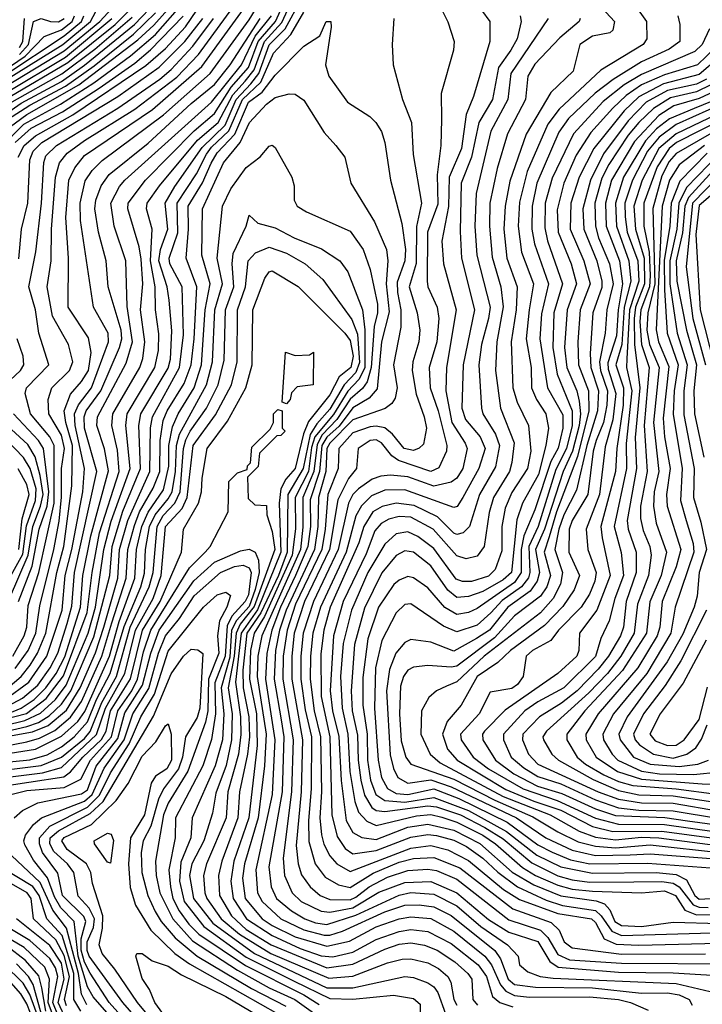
# Model space of a CAD drawing. Extents: x 501367 to 657802, y 482273 to 547541.
# Tile 665 of 714: x 635550 to 637915, y 490128 to 493541. Entities that reach past the tile are written whole.
import ezdxf

# ---------------------------------------------------------------- set-up
doc = ezdxf.new("R2010")
doc.units = 0

msp = doc.modelspace()

# ---------------------------------------------------------------- linework, layer by layer
at = {"layer": '0CON20XD'}
for points in [[(635508.9, 491225), (635555.4, 491264.6), (635586.4, 491303.6), (635612.5, 491345), (635641.2, 491415), (635678.5, 491625), (635703.2, 491715), (635731, 491925), (635733, 492065), (635709.8, 492145), (635704.6, 492185), (635726.5, 492243.5), (635765, 492286.9), (635788.6, 492325), (635797.5, 492387.5), (635788.4, 492438.4), (635718.7, 492545), (635719.4, 492715), (635710.1, 492855), (635721.1, 492985), (635741.8, 493028.2), (635775, 493070.3), (636010.6, 493229.4), (636181, 493379), (636386.5, 493663.5)], [(635544.9, 493065), (635565.9, 493105), (635605, 493138.7), (635735, 493211.8), (635987.9, 493382.1), (636055, 493441), (636125, 493516.5), (636225, 493665.3)], [(635425, 491097.7), (635573.8, 491136.2), (635642.1, 491187.9), (635702.7, 491267.3), (635784.1, 491485.9), (635801.6, 491625), (635827.4, 491762.6), (635895.3, 491975), (635889.1, 492049.1), (635869.6, 492135), (635872.6, 492175), (635967, 492335), (635977.3, 492367.3), (635984.4, 492425), (635969.4, 492535), (635977.4, 492625), (635970.7, 492710.7), (635963.8, 492753.8), (635924.8, 492885), (635926.4, 492905), (635985.8, 492985), (636154.4, 493155.6), (636225, 493216.4), (636283.2, 493306.8), (636343.1, 493375), (636377.1, 493465), (636436.4, 493535), (636482.2, 493635)], [(635435, 491079.8), (635568.5, 491111.5), (635622.8, 491137.2), (635674.9, 491185.1), (635711.5, 491235), (635787.4, 491415), (635812.6, 491505), (635841.3, 491705), (635867.2, 491802.8), (635933.3, 491985), (635917.7, 492135), (635922.4, 492175), (636018.1, 492335), (636031.5, 492395), (636032.5, 492452.5), (636020.7, 492535), (636019.4, 492615), (636003.7, 492705), (636008.9, 492815), (635990.2, 492885), (635991.8, 492905), (636034.8, 492965), (636166.9, 493123.1), (636238.2, 493185), (636288.9, 493281.1), (636331.8, 493328.2), (636362.3, 493367.7), (636398.8, 493465), (636458.6, 493531.4), (636501.3, 493625)], [(635500, 491185), (635581.8, 491245), (635644, 491335), (635697.1, 491495), (635707.5, 491615), (635730.7, 491705), (635768.6, 491905), (635775.1, 491985), (635742.2, 492135), (635740.5, 492175), (635754, 492206), (635799.7, 492265), (635838.2, 492371.8), (635857.5, 492425), (635857.1, 492455), (635806.5, 492545), (635761.3, 492845), (635759.6, 492905), (635777, 492983), (635801.2, 493018.8), (635836.6, 493053.4), (636048.7, 493211.3), (636210.8, 493355), (636345, 493541), (636414.2, 493655)], [(635505, 493311.3), (635705, 493432.8), (635827.5, 493535), (635910.4, 493625)], [(636989.2, 493625), (637033.3, 493533.3), (637056.2, 493465), (637053.6, 493435), (637010.9, 493285), (637011.6, 493195), (637009.7, 493105), (636996.8, 493003.2), (636998.6, 492901.4), (636962.9, 492805), (636962.3, 492635), (636964.9, 492614.9), (636997.2, 492545), (637002.5, 492505), (636995.6, 492425), (636969.1, 492335), (636972.7, 492265), (637000.4, 492185), (637030.6, 492065), (637029.1, 492045), (637002.6, 491987.4), (636975, 491974.6), (636863, 492013), (636839.7, 492029.7), (636803.9, 492075), (636785, 492084.9), (636765, 492082.7), (636723.2, 492055), (636717.8, 491985), (636689.7, 491950.3), (636653, 491877), (636624.2, 491705), (636537.7, 491525), (636501.9, 491415), (636493, 491335), (636493.2, 491255), (636529.8, 491045), (636525.3, 490865), (636508.3, 490678.3), (636514.9, 490615), (636527.1, 490577.1), (636556.5, 490535), (636591.4, 490505), (636625, 490491.9), (636695, 490491), (636715, 490499.3), (636761.5, 490535), (636825, 490568.5), (636895, 490591.6), (636965, 490596.6), (636995, 490591.6), (637065, 490561.8), (637245, 490420.9), (637354.9, 490384.9), (637379.9, 490359.9), (637415, 490301.5), (637455, 490282.7), (637635, 490271.1), (638025, 490268.5)], [(635425, 491056.9), (635575, 491090.8), (635615.1, 491105.1), (635652.1, 491127.9), (635695, 491168.7), (635727.3, 491215), (635807.7, 491402.3), (635862.5, 491615), (635870.6, 491715), (635907.9, 491837.9), (635968.6, 491985), (635962.9, 492135), (635970, 492175), (636065, 492333.7), (636072.9, 492365), (636077.6, 492462.4), (636068.6, 492568.6), (636061.2, 492615), (636032.8, 492705), (636038, 492745), (636063.8, 492815), (636054.6, 492905), (636087.5, 492962.5), (636182, 493098.1), (636261.9, 493175), (636300.2, 493265), (636350.7, 493319.3), (636378.8, 493355), (636415, 493454.2), (636470.4, 493509.6), (636527.1, 493615)], [(635445.3, 493175), (635555, 493251.9), (635695, 493327.3), (635775, 493384), (635948.6, 493525), (636025.1, 493604.9)], [(635480, 493095), (635565, 493179.3), (635692.2, 493247.8), (635807.7, 493322.3), (635934.5, 493415.5), (636020.4, 493489.6), (636114.1, 493595.9)], [(635496.8, 493155), (635575, 493212.8), (635755, 493314.9), (635959.2, 493470.8), (636015, 493521.7), (636082.6, 493597.4)], [(635517.5, 493275), (635717.6, 493392.4), (635881.2, 493525), (635969.6, 493615)], [(635535, 491292.3), (635579.2, 491355), (635606.8, 491415), (635620.1, 491509.9), (635669, 491705), (635687.1, 491802.9), (635695.7, 491885.7), (635694.8, 491985), (635706.1, 492055), (635695, 492101), (635651, 492175), (635648.8, 492225), (635662.2, 492265), (635723.3, 492325), (635734.8, 492354.8), (635719.1, 492415), (635663.9, 492513.9), (635646.1, 492615), (635659.7, 492705), (635660.2, 492815), (635674.9, 492995.1), (635687.8, 493045), (635715, 493078.9), (635775, 493122.9), (635949.2, 493230.8), (636095, 493342.4), (636169.3, 493420.7), (636310.7, 493615)], [(637121.2, 493615), (637179.1, 493535), (637179.4, 493465), (637122.4, 493275), (637097.8, 493212.2), (637081.5, 493095), (637038.8, 492995), (637036, 492894), (637013.5, 492773.5), (637018.6, 492695), (637062.7, 492535), (637028.6, 492335), (637026.9, 492255), (637047.8, 492145), (637093.8, 492073.8), (637100.3, 492055), (637085.2, 491985), (637065, 491952.5), (637045, 491937.6), (636985, 491924.1), (636895, 491956.3), (636835, 491962), (636801.2, 491958.8), (636771.4, 491948.6), (636724.6, 491915.4), (636705, 491895.6), (636689.1, 491865), (636654.3, 491705), (636568, 491525), (636532.4, 491415), (636524.3, 491335), (636524.8, 491254.8), (636538.9, 491148.9), (636561.1, 491055), (636560.4, 490875), (636551.2, 490765), (636552.5, 490692.5), (636573.9, 490615), (636608.5, 490568.5), (636655, 490542.7), (636695, 490533.7), (636775, 490583.1), (636865, 490620.9), (636915, 490633.2), (636985, 490636.8), (637075, 490601.7), (637259, 490459), (637391.9, 490411.9), (637419.4, 490385), (637437, 490345), (637464.1, 490324.1), (637635, 490302.7), (637926.3, 490303.7)], [(637538.8, 493615), (637611.6, 493535), (637605.4, 493504.6), (637594.6, 493495.4), (637535, 493484), (637491.4, 493455), (637467.8, 493362.2), (637390.8, 493289.2), (637305.6, 493144.4), (637248.3, 492981.7), (637232.6, 492895), (637228.1, 492815), (637238.4, 492715), (637273.5, 492615), (637270.3, 492535), (637253.3, 492425), (637258.5, 492265), (637273.8, 492215), (637312.9, 492135), (637320.9, 492045), (637309.7, 491985), (637255, 491902.7), (637232.5, 491847.5), (637220.7, 491785), (637220.3, 491699.7), (637197.9, 491635), (637175, 491612.2), (637116, 491594), (637085, 491594.3), (637062.4, 491602.4), (636985, 491708.7), (636929.4, 491749.4), (636895, 491765.8), (636855, 491759.1), (636815, 491723.4), (636756.9, 491625), (636699.4, 491495), (636671.4, 491378.6), (636662.2, 491265), (636667.3, 491155), (636687.3, 491065), (636694.2, 490935), (636711.7, 490831.7), (636724.3, 490794.3), (636753, 490763), (636785, 490747.9), (636925, 490781.7), (636975, 490786.5), (637013, 490777), (637065, 490759.8), (637155, 490714.4), (637198.5, 490685), (637292.3, 490602.3), (637337.3, 490575), (637415, 490540.8), (637465, 490527), (637535, 490520.6), (637705, 490514.9), (637785, 490521.5), (637822.2, 490505), (637855.1, 490455.1), (637895, 490438.8), (638015, 490439.2)], [(635489.2, 493360.8), (635569.5, 493415), (635635, 493482.9), (635695, 493506.5), (635732, 493535), (635740.6, 493555)], [(635495, 493346), (635705, 493484.9), (635764, 493535), (635772.7, 493555)], [(635498.9, 491055), (635595, 491072.2), (635648.7, 491095), (635712.1, 491147.9), (635760.3, 491225), (635812.9, 491347.1), (635842.4, 491435), (635890.1, 491605), (635896.4, 491705), (635925.1, 491805), (636001.3, 491975), (636003.8, 492126.2), (636010.8, 492165), (636104.3, 492335), (636118.3, 492448.3), (636113.8, 492615), (636070, 492695), (636068.6, 492715), (636097.7, 492802.3), (636096.3, 492905), (636163.2, 493006.8), (636198, 493075), (636215, 493099.2), (636274.6, 493155.4), (636322.4, 493265), (636385.7, 493324.3), (636430.3, 493425), (636489.9, 493490.1), (636535, 493567.6)], [(635505, 493333.3), (635700.3, 493455), (635795.7, 493535), (635823.6, 493586.4)], [(635508.1, 493195), (635585, 493245.3), (635709.1, 493310.9), (635808.6, 493381.4), (635945, 493490.5), (636021.2, 493565)], [(635508.6, 491135), (635555.5, 491154.5), (635600.3, 491185), (635640.9, 491225), (635677, 491275), (635707.1, 491332.9), (635761, 491505), (635769.1, 491615), (635797.4, 491752.6), (635857.5, 491977.5), (635843.7, 492053.7), (635817.9, 492135), (635819.6, 492165), (635919.1, 492350.9), (635941.5, 492425), (635923, 492547), (635917.8, 492705), (635877.3, 492825), (635866, 492905), (635896.7, 492963.3), (635914.8, 492985), (636215, 493255.4), (636318.5, 493385), (636365.8, 493484.2), (636422.4, 493555)], [(637283.9, 493555), (637288.1, 493535), (637273.6, 493475), (637251.6, 493435), (637209.1, 493375), (637188.4, 493265), (637141.1, 493185), (637116.1, 493065), (637079.9, 492975), (637076.5, 492806.5), (637081.2, 492715), (637125.8, 492535), (637086.9, 492345), (637082.5, 492195), (637095.3, 492155.3), (637145.8, 492095), (637162.9, 492055), (637141.5, 491985), (637086.1, 491885), (637065.7, 491854.3), (637055, 491850.8), (636885, 491911.2), (636815, 491910.5), (636769.3, 491890.7), (636735, 491856.3), (636715, 491821.2), (636681.1, 491695), (636592.3, 491505), (636566.1, 491415), (636557.7, 491335), (636557.2, 491255), (636570.2, 491145), (636592.4, 491055), (636596.2, 490865), (636590.8, 490775), (636595.8, 490715.8), (636603.8, 490683.8), (636625, 490642.5), (636649, 490615), (636695, 490588.4), (636905, 490670), (636975, 490678.9), (637034, 490664), (637105, 490627.3), (637226.3, 490526.3), (637281.6, 490491.6), (637415, 490442.7), (637531.9, 490425), (637545, 490411.9), (637575, 490355.8), (637616.8, 490336.8), (637695, 490333.7), (638015, 490341.4)], [(637692.9, 493575), (637721.8, 493535), (637723.1, 493475), (637710.8, 493455), (637564.4, 493365.6), (637419.4, 493230.6), (637380.6, 493179.4), (637308.7, 493015), (637281.9, 492908.1), (637277, 492825), (637288.5, 492735), (637330.4, 492625), (637316, 492536), (637304.9, 492435), (637322.9, 492335), (637324.2, 492265), (637340.5, 492225), (637373.4, 492175), (637382, 492125), (637373.4, 492065), (637348.1, 491965), (637292.4, 491865), (637272.6, 491807.4), (637253.8, 491625), (637225, 491599.5), (637155, 491558.6), (637105, 491541.4), (637065, 491538.8), (637034.1, 491564.1), (636975, 491647.8), (636914.7, 491695), (636885, 491700.4), (636855, 491683.5), (636805, 491623.9), (636745, 491501.6), (636709.9, 491375), (636698.9, 491215), (636702.7, 491145), (636720.8, 491060.8), (636722.6, 490975), (636732.6, 490905), (636745, 490852.9), (636770.7, 490810.7), (636785, 490800.5), (636815, 490796.1), (636965, 490815.8), (636995, 490813), (637077.2, 490785), (637161.4, 490741.4), (637225, 490702.4), (637325, 490618.9), (637415, 490574.2), (637465, 490559.6), (637525, 490552.1), (637677.7, 490552.3), (637775, 490554.3), (637815, 490548.1), (637835.1, 490535.1), (637883.6, 490473.6), (637905, 490464.9), (637935.7, 490464.3)], [(637831.1, 493555), (637838, 493525), (637837.2, 493465), (637801.1, 493438.9), (637705, 493394.9), (637606.4, 493333.6), (637543.7, 493286.3), (637451.4, 493198.6), (637418.7, 493151.3), (637341.6, 492975), (637326, 492895), (637324.6, 492815), (637334.5, 492764.5), (637382.4, 492625), (637358.2, 492521.8), (637352.6, 492435), (637379.6, 492265), (637431.7, 492171.7), (637432.5, 492125), (637415.7, 492055.7), (637390.7, 492009.3), (637335, 491841.8), (637297.6, 491752.4), (637288.1, 491705), (637288, 491625), (637265, 491590.8), (637135, 491500.1), (637105, 491486.5), (637065, 491479.1), (637023.8, 491503.8), (636965, 491571.4), (636915, 491606.6), (636895, 491611.6), (636865, 491598.7), (636847, 491583), (636793.6, 491505), (636756.2, 491395), (636738.7, 491261.3), (636739.6, 491165), (636754.2, 491065), (636755.9, 490975), (636765.3, 490905), (636784.6, 490855), (636815.2, 490835.2), (636885, 490829.2), (636985, 490845.2), (637105, 490800.1), (637237.5, 490727.5), (637342.4, 490645), (637425, 490604.9), (637535, 490582.6), (637755.2, 490584.8), (637825, 490578.3), (637860.2, 490560.2), (637890.1, 490505), (637905, 490493.3), (638105, 490504.1)], [(635425, 491009.4), (635575, 491037.9), (635618.7, 491051.3), (635672.2, 491077.8), (635726.7, 491123.3), (635765, 491178), (635835.1, 491335), (635870, 491450), (635919.8, 491605), (635925.4, 491705), (635947.7, 491787.7), (635965.4, 491835), (636012.5, 491917.5), (636035.4, 491975), (636037.6, 492082.4), (636048, 492152), (636061.3, 492185), (636119.8, 492279.8), (636144, 492345), (636154.9, 492435.1), (636164.4, 492615), (636127.1, 492715), (636134.7, 492815), (636133.5, 492895), (636183.8, 492976.2), (636213.6, 493043.6), (636235, 493079.6), (636295.4, 493144.6), (636343.4, 493255), (636390.1, 493289.9), (636435, 493349), (636535, 493448.9), (636590, 493485), (636612, 493535), (636628, 493535), (636630, 493515), (636609.4, 493385), (636620.9, 493345), (636685.6, 493255), (636764, 493205), (636784.7, 493184.7), (636803.5, 493153.5), (636816, 493116), (636834.8, 492984.8), (636874.1, 492835), (636887.4, 492745), (636884.9, 492705), (636858.4, 492631.6), (636859.9, 492595), (636870.4, 492535), (636870.6, 492475), (636845.5, 492345), (636858.3, 492265), (636851, 492229), (636839.2, 492210.8), (636816.2, 492193.9), (636705, 492153.8), (636625, 492073.6), (636614.5, 492055), (636610.7, 491975), (636585.9, 491885), (636583.8, 491785), (636571.6, 491705), (636473.3, 491495), (636450.2, 491425), (636437.1, 491355), (636431.9, 491255), (636456.2, 491113.8), (636465.9, 491055), (636459.8, 490865), (636413.8, 490605), (636422.2, 490535), (636440.5, 490495), (636492.4, 490452.4), (636538.1, 490425), (636575, 490410.9), (636615, 490404.5), (636715, 490437.6), (636865, 490506.7), (636905, 490515.3), (636985, 490509.7), (637065, 490469.1), (637148.3, 490398.3), (637241, 490335), (637277.5, 490295), (637282.5, 490265), (637311.3, 490241.3), (637353.1, 490225), (637399, 490219), (637825, 490201), (637942.4, 490172.4)], [(635495, 491154.3), (635560.6, 491189.4), (635613.3, 491235), (635656.1, 491295), (635682.9, 491345), (635715, 491447.7), (635731.4, 491508.6), (635740, 491625), (635817.5, 491975), (635775.1, 492125), (635773.5, 492165), (635780.5, 492185), (635830.9, 492255), (635896.6, 492405), (635903.9, 492435), (635902.3, 492465), (635856.7, 492615), (635849.4, 492705), (635823.1, 492805), (635811, 492885), (635813.8, 492915), (635832.1, 492965), (635859.8, 493005), (635995, 493112.9), (636145, 493250.7), (636225, 493315.9), (636279.2, 493385), (636383.3, 493545)], [(635505, 493288.7), (635709.1, 493411), (635870, 493545)], [(635524.1, 493255.9), (635696.7, 493353.3), (635811.1, 493438.9), (635940.5, 493549.5)], [(635526.1, 491335), (635566.4, 491405), (635574.9, 491435), (635579.7, 491510.3), (635616.6, 491625), (635670.1, 491865), (635670, 492065), (635654.9, 492095), (635587.6, 492175), (635569, 492245), (635574.3, 492265), (635651, 492345), (635617.1, 492455), (635604.8, 492535.2), (635582.2, 492615), (635606.3, 492736.3), (635626.2, 492905), (635634, 493046), (635641.2, 493068.8), (635678, 493105), (635890.6, 493235), (636035.4, 493334.6), (636075, 493368.3), (636150.7, 493449.3), (636221.3, 493545)], [(635535, 493114.9), (635590.1, 493165), (635698.8, 493221.2), (635826.2, 493303.8), (635949.3, 493390.7), (636003.7, 493436.3), (636116.6, 493553.4)], [(635547.3, 492712.7), (635556.6, 492815), (635578.7, 492905), (635586, 493055), (635597.1, 493085), (635626.5, 493115), (635890.4, 493275), (636033.7, 493376.3), (636122.2, 493465), (636184.7, 493545)], [(635549.5, 493420.5), (635580.9, 493455), (635598.3, 493535), (635625, 493545.5), (635656.9, 493535), (635685, 493534.2), (635704.5, 493545)], [(635549.8, 493445), (635561.3, 493465), (635567.5, 493545)], [(636846.8, 493545), (636840.5, 493455), (636843.8, 493385), (636876.5, 493265), (636907.9, 493185), (636913.5, 493073.5), (636942, 492905), (636925.6, 492824.4), (636924.1, 492695.9), (636899.2, 492615), (636927.5, 492525), (636936.2, 492465), (636933.5, 492425), (636912.2, 492355), (636910.7, 492325), (636923.5, 492243.5), (636952.2, 492165), (636960.3, 492125), (636950, 492070), (636934.5, 492055.5), (636915, 492048.3), (636882.2, 492055), (636842.1, 492105), (636815, 492126.3), (636785, 492132.2), (636765, 492129.5), (636705, 492108.9), (636656.6, 492055), (636653.4, 491985), (636617.7, 491895), (636609.1, 491775), (636597.1, 491705), (636506.1, 491515), (636476.7, 491425), (636463.3, 491335), (636462.5, 491255), (636497.8, 491045), (636492, 490865), (636463.5, 490635), (636467.8, 490575), (636494.5, 490515), (636526.1, 490485), (636595, 490451.5), (636625, 490448), (636705, 490463.3), (636795, 490516.8), (636885, 490551.1), (636975, 490554.1), (637065, 490514.7), (637175, 490422.6), (637245, 490378.2), (637345, 490345.9), (637386.7, 490276.7), (637416.5, 490256.5), (637625, 490240.2), (637815, 490237.5), (638006.2, 490226.2)], [(637381.4, 493545), (637252.1, 493355), (637241.2, 493265), (637183.2, 493155), (637131.8, 492938.2), (637127.6, 492825), (637134.1, 492725), (637180, 492545), (637175.2, 492505.2), (637150.3, 492415), (637141.5, 492345), (637150.7, 492195), (637155.3, 492174.7), (637198.4, 492105), (637213.2, 492065), (637198.9, 491991.1), (637143.9, 491895), (637108.3, 491785), (637087.1, 491762.9), (637065, 491757.3), (637055, 491761.7), (636998.1, 491818.1), (636916.9, 491856.9), (636855, 491865.8), (636805.7, 491854.3), (636774.3, 491835.7), (636742.8, 491785), (636725, 491727.3), (636626.4, 491505), (636603.7, 491425), (636593.6, 491343.6), (636594.9, 491194.9), (636624.4, 491055), (636631.7, 490785), (636650, 490710), (636678.3, 490668.3), (636705, 490649.7), (636785, 490660.9), (636905, 490707.8), (636965, 490716.7), (636995, 490714), (637055, 490697.8), (637098.2, 490675), (637154.8, 490634.8), (637206.6, 490586.6), (637275.1, 490535.1), (637375, 490488.8), (637431, 490471), (637545, 490453), (637565.3, 490435.3), (637601.4, 490381.4), (637635, 490366.7), (638065, 490379.1)], [(637491.9, 493545), (637488.6, 493535), (637421.3, 493478.7), (637335, 493387), (637311.4, 493345), (637303.2, 493265), (637240.6, 493145), (637204.4, 493025.6), (637179.3, 492905), (637177.6, 492825), (637187.5, 492717.5), (637217.9, 492615), (637225.8, 492545.8), (637203.6, 492425), (637199, 492325), (637216.7, 492195), (637263.2, 492075), (637255.8, 492005.8), (637247.1, 491975), (637191.6, 491885), (637177.3, 491832.7), (637160, 491715), (637135, 491681.9), (637097.7, 491672.3), (637065, 491683), (636982.6, 491775), (636905, 491816.3), (636865, 491818.9), (636829.6, 491810.4), (636802.3, 491795), (636780.5, 491769.5), (636750.3, 491689.7), (636671.5, 491525), (636637.4, 491405), (636626.3, 491215), (636634.7, 491145), (636656.3, 491056.3), (636664.6, 490904.6), (636681.1, 490765), (636705, 490723.3), (636736.1, 490706.1), (636785, 490699.4), (636895, 490741.9), (636965, 490752.2), (637055, 490731.5), (637145, 490685.5), (637256.3, 490586.3), (637332.2, 490542.2), (637425, 490504.1), (637547.3, 490487.3), (637576.2, 490476.2), (637595.3, 490455.3), (637612, 490415), (637635, 490401.9), (637705, 490398.2), (637815, 490412.7), (637975, 490408.3)], [(638054.8, 493535), (637898.8, 493385), (637785, 493350.2), (637705, 493315.7), (637651.2, 493278.8), (637605.4, 493235), (637529.6, 493150.4), (637478.4, 493071.6), (637435.1, 492975), (637412.6, 492882.6), (637415.8, 492805), (637461.2, 492695), (637480, 492625), (637446.7, 492535), (637438.4, 492405), (637445.7, 492335), (637480.2, 492255), (637489.2, 492219.2), (637493.7, 492175), (637488.8, 492135), (637466, 492045), (637433.1, 491975), (637369, 491775), (637337, 491705), (637350.9, 491625), (637343.4, 491595), (637319.4, 491560.6), (637242, 491505), (637177.6, 491425), (637133.5, 491396.5), (637055, 491352.1), (636975, 491383.3), (636905, 491392.3), (636885, 491381.9), (636853.4, 491345), (636831.4, 491288.6), (636820.8, 491215), (636833.5, 490993.5), (636845.3, 490945.3), (636860.4, 490915), (636895, 490894.7), (636975, 490906.5), (637045, 490882.2), (637271.4, 490775), (637373, 490705), (637465, 490662.6), (637545, 490644.6), (637665, 490646), (637735, 490649.8), (637975, 490631.7)], [(637940.9, 493509.1), (637915.2, 493455), (637889.7, 493430.3), (637705, 493351.2), (637644.9, 493315.1), (637572.4, 493257.6), (637469.4, 493145), (637395, 492991.9), (637371.2, 492905), (637369.7, 492819.7), (637379.5, 492775), (637431.5, 492625), (637401.3, 492525), (637397.6, 492405), (637412, 492312), (637464.6, 492185), (637464.2, 492135), (637445.3, 492055.3), (637408.3, 491981.7), (637347.1, 491785), (637314.6, 491715), (637318.3, 491625), (637313.3, 491606.7), (637289.5, 491575), (637222.3, 491527.7), (637182.6, 491485), (637135, 491443), (637065, 491419.5), (637018.5, 491438.5), (636905, 491515.9), (636885, 491514.1), (636855.3, 491485), (636805, 491388.8), (636782.9, 491295), (636779.8, 491155), (636791.8, 490975), (636803.7, 490915), (636825, 490875.9), (636855, 490859.4), (636895, 490855.6), (636985, 490874.8), (637072, 490842), (637239.5, 490759.5), (637345, 490680.9), (637395, 490655.1), (637459.2, 490629.2), (637525.4, 490615.4), (637725, 490617.5), (637975, 490599.2)], [(638045, 493471.6), (637905, 493350.7), (637781.3, 493318.7), (637695, 493274.2), (637644.7, 493225.3), (637539.6, 493095), (637488.7, 492995), (637459.6, 492905), (637458.1, 492815), (637504.9, 492705), (637526.6, 492625), (637492.6, 492535), (637483.7, 492425), (637486.9, 492345), (637521.6, 492255), (637522.6, 492185), (637482.9, 492027.1), (637410.4, 491835), (637385, 491748.3), (637367.5, 491695), (637389.7, 491615), (637376.4, 491575), (637355, 491543.3), (637265, 491474.8), (637195, 491398.6), (637065, 491300.4), (637045, 491296.5), (636965, 491302.3), (636915, 491296.7), (636895, 491286.2), (636880.2, 491265), (636869.4, 491230.6), (636866.2, 491135), (636871.8, 491041.8), (636888, 490985), (636905, 490960.6), (637055, 490908.2), (637196.3, 490836.3), (637328.7, 490778.7), (637415, 490726.5), (637485, 490691.8), (637545, 490675.9), (637615, 490670.3), (637735, 490680.6), (637985, 490653.5)], [(637929.4, 493335), (637895, 493317.7), (637794.8, 493295.2), (637721.3, 493255), (637658.9, 493191.1), (637573.3, 493076.7), (637527.5, 492985), (637501.7, 492885), (637504.4, 492815), (637549.7, 492705), (637567.1, 492635), (637566.8, 492613.2), (637536.3, 492525), (637526.4, 492383.6), (637529.3, 492335), (637556.2, 492255), (637552.1, 492185), (637515.9, 492065), (637479.5, 491910.5), (637435.1, 491824.9), (637418.6, 491775), (637404.7, 491705), (637431.5, 491625), (637424.6, 491585), (637398.7, 491535), (637355, 491485.1), (637159.6, 491335), (637065, 491245.9), (637029.1, 491230.9), (636994.8, 491215.2), (636967.9, 491192.1), (636942.4, 491145), (636940.5, 491065), (636972, 490995), (637007, 490965), (637225, 490848.9), (637388.8, 490785), (637488.6, 490728.6), (637545, 490708), (637615, 490698.4), (637705, 490707.4), (637765, 490705.7), (637995.7, 490675.7)], [(635435, 490986.3), (635605, 491012.2), (635695, 491057.4), (635751.5, 491108.5), (635776.6, 491143.4), (635861.2, 491335), (635894.9, 491455.1), (635949.4, 491605), (635955.5, 491705), (635974, 491785), (635995.3, 491834.7), (636049, 491911), (636066.8, 491993.2), (636067, 492065), (636079.6, 492130.3), (636099.5, 492175), (636155.3, 492264.7), (636180.4, 492345), (636193.1, 492535), (636210.1, 492625), (636181.9, 492725), (636183.7, 492885), (636256, 493045), (636314, 493116), (636346.6, 493185), (636405, 493248.7), (636435, 493271), (636484, 493284), (636505, 493282.7), (636535, 493262.7), (636605, 493150), (636645.3, 493105.2), (636676.5, 493065), (636697.7, 492975), (636780.1, 492840.1), (636821.3, 492745), (636826.2, 492705), (636820, 492625), (636831, 492529), (636803.5, 492425), (636788.5, 492261.5), (636760.7, 492229.3), (636705, 492195.7), (636657.4, 492132.6), (636615, 492094), (636597.4, 492065), (636588.8, 491975), (636556.9, 491876.9), (636557.9, 491785), (636548.8, 491715), (636506.1, 491615), (636453.7, 491505), (636423.6, 491425), (636406.2, 491343.8), (636402.5, 491255), (636434.9, 491044.9), (636425.3, 490855), (636368.3, 490595), (636374.3, 490515), (636390.7, 490485), (636455.2, 490425), (636535, 490386.2), (636605, 490367.8), (636625, 490367.7), (636668.6, 490381.5), (636815, 490449.4), (636885, 490471.4), (636935, 490473), (636985, 490466), (637045, 490435.6), (637197.1, 490315), (637216.2, 490286.2), (637243, 490215), (637265, 490197.5), (637337.6, 490187.6), (637534.9, 490185.1), (637705, 490167.5), (637795, 490167.8), (637835, 490160.8), (637869.5, 490145), (637880.7, 490125)], [(637945.1, 493314.9), (637895, 493291.3), (637805, 493270.4), (637746.3, 493233.7), (637695, 493185.3), (637659, 493141), (637591.1, 493038.9), (637567.8, 492992.2), (637543.6, 492905), (637545.5, 492825), (637555.9, 492785), (637593.6, 492695), (637607.1, 492625), (637584.6, 492535), (637578.5, 492455), (637559.3, 492355), (637563, 492325), (637586.4, 492255), (637584.3, 492205), (637573.2, 492145), (637547.8, 492082.2), (637537.3, 492045), (637518.7, 491895), (637465, 491805.2), (637453.9, 491775), (637452.9, 491695), (637490, 491615), (637471.6, 491565), (637432.4, 491507.6), (637368.8, 491441.2), (637251, 491355), (637206.8, 491313.2), (637135, 491264.8), (637079.8, 491165), (637031.5, 491108.5), (637014.9, 491065.1), (637033.1, 491013.1), (637065.9, 490975), (637235, 490872.7), (637332.1, 490832.1), (637425, 490801.3), (637535, 490744.2), (637605, 490727.6), (637775, 490728.5), (637965, 490703)], [(637971.2, 493298.8), (637905, 493267.4), (637817, 493243.1), (637765, 493209), (637680.6, 493119.4), (637601, 492985), (637580, 492905), (637582.1, 492825), (637628.9, 492705), (637639.2, 492625), (637623.4, 492535), (637618.5, 492445), (637588, 492352), (637589.5, 492329.5), (637616.4, 492245), (637606, 492154), (637579.3, 492060.7), (637559.1, 491895), (637512.5, 491775), (637518.4, 491705), (637547.4, 491625), (637543.3, 491595), (637525, 491549.7), (637495.6, 491504.4), (637417, 491425), (637391.1, 491388.9), (637327, 491355), (637305.2, 491335), (637294.4, 491265), (637275, 491236.5), (637255, 491222.8), (637180.2, 491209.8), (637141.9, 491135), (637077.3, 491065), (637080.5, 491045), (637121.8, 490985), (637174.2, 490945), (637294.8, 490875.2), (637412.5, 490835), (637545, 490773.8), (637625, 490752.9), (637785, 490751.6), (637965, 490726.5)], [(637975, 493268.8), (637886.7, 493233.3), (637802, 493198), (637757.3, 493162.7), (637718.3, 493121.7), (637642.2, 492995), (637614.7, 492905), (637617.8, 492825), (637661.3, 492705), (637667.9, 492635), (637645.2, 492545), (637636.7, 492415), (637615.4, 492345), (637642.7, 492265), (637641, 492205), (637618.8, 492055), (637615.1, 491975), (637564.2, 491785), (637569, 491745), (637596.5, 491615), (637550, 491495), (637489.8, 491415), (637487.9, 491355), (637480.6, 491335), (637415, 491275.3), (637232.1, 491147.9), (637161.1, 491075), (637154.4, 491065), (637155.4, 491045.4), (637198.4, 490975), (637262.6, 490927.4), (637344.5, 490884.5), (637428.7, 490858.7), (637545, 490805.7), (637615, 490782.4), (637785.9, 490775.9), (637864, 490764), (637975, 490748.7)], [(637995, 493254.5), (637825, 493177.3), (637766, 493134), (637725.9, 493085), (637673.2, 492985), (637647.5, 492905), (637647.6, 492857.6), (637655.2, 492805), (637692.4, 492705), (637695.4, 492635), (637663, 492535), (637654.1, 492365.9), (637652.7, 492335), (637671.6, 492255), (637652, 492072), (637652.5, 491985), (637609.5, 491785), (637634, 491694), (637642, 491615), (637612.4, 491535), (637592.6, 491457.4), (637564.1, 491395.9), (637545, 491333.8), (637435.8, 491225), (637345, 491176.6), (637300.7, 491145), (637226.5, 491065), (637226.2, 491045), (637253.5, 490985), (637297.4, 490947.4), (637345, 490918.5), (637425, 490892.7), (637545, 490837.4), (637625, 490809.5), (637695, 490801.4), (637815, 490798.9), (637975, 490772)], [(637993.4, 493226.6), (637825, 493145.4), (637764.4, 493095), (637707.3, 492985), (637678.5, 492895), (637683.7, 492815), (637713.6, 492715), (637715.3, 492625), (637684.3, 492545), (637679.5, 492505), (637680.7, 492415), (637699.5, 492265), (637682.7, 492092.7), (637688, 491985), (637655.6, 491805), (637658, 491775), (637686.2, 491695), (637686.8, 491625), (637652, 491525), (637642.8, 491435), (637632.2, 491405), (637590.5, 491335), (637555, 491289.5), (637481.6, 491215), (637428, 491172), (637351.5, 491125), (637293.5, 491065), (637292.9, 491045), (637312.7, 490995), (637345, 490960.6), (637554.9, 490864.9), (637625, 490838.9), (637705, 490826.9), (637815, 490825.2), (637975, 490798.2)], [(637995, 493201.4), (637826.3, 493115), (637800.2, 493095), (637758.8, 493031.2), (637712.5, 492905), (637713, 492825), (637730.8, 492735), (637734.3, 492654.3), (637732.3, 492615), (637702.6, 492535), (637698.7, 492495), (637704.2, 492415), (637731.3, 492335), (637714, 492134), (637724.7, 491975.3), (637700.9, 491855), (637701.7, 491811.7), (637710.3, 491770.3), (637734.1, 491715), (637738.2, 491685), (637728.9, 491615), (637690.8, 491515), (637679.6, 491415), (637633.2, 491335), (637586.6, 491275), (637522.6, 491207.4), (637376.1, 491075), (637363, 491055), (637364.8, 491045), (637393.8, 490995), (637417.4, 490975), (637537.2, 490907.2), (637625, 490868.9), (637695, 490854.7), (637815, 490851.1), (637975, 490826.6)], [(638015, 493186.6), (637825, 493077.6), (637800.8, 493049.2), (637775, 492999.8), (637743.5, 492886.5), (637750.6, 492625), (637726.5, 492525), (637723.8, 492465), (637733, 492415), (637766.3, 492335), (637745.9, 492145), (637764.3, 491975), (637748.6, 491905), (637745.8, 491855), (637755.8, 491795.8), (637790.8, 491695), (637772.9, 491615), (637733.8, 491523.8), (637721.6, 491415), (637639.2, 491285), (637508.8, 491145), (637446.6, 491065), (637446.6, 491045), (637481.8, 490985), (637510.9, 490960.9), (637574, 490924), (637625, 490900.5), (637675, 490886.5), (637825, 490875.4), (637965, 490856.5)], [(635466, 490964), (635585, 490975.2), (635645, 490993.2), (635695, 491021.3), (635738.9, 491055), (635785, 491107.2), (635817, 491185), (635864.3, 491275), (635912, 491438), (635970.5, 491575), (635982.3, 491622.3), (635986.2, 491705), (636000.5, 491785), (636019.3, 491825), (636065, 491879.9), (636078.4, 491905), (636090.5, 491975), (636093.5, 492065), (636103.5, 492105), (636197.9, 492275), (636218, 492355), (636226.8, 492535), (636253.4, 492625), (636235.1, 492715), (636253, 492895), (636281.4, 492955), (636335, 493029.1), (636384, 493066), (636415, 493102.9), (636425, 493105.7), (636435, 493098), (636493.3, 492995), (636501.9, 492965), (636501.9, 492915), (636511.9, 492895), (636544.2, 492875), (636695, 492808), (636740.4, 492745), (636765.2, 492675), (636790, 492555), (636789.5, 492525), (636778, 492478), (636767.9, 492335), (636753.8, 492286.2), (636737.6, 492262.4), (636695, 492225.3), (636649.4, 492155), (636598.3, 492101.8), (636580.8, 492069.2), (636569.2, 491975), (636531.1, 491885), (636531.9, 491781.9), (636522.9, 491705), (636389, 491405), (636375.8, 491335), (636373.7, 491265), (636404.3, 491065), (636398, 490955), (636377, 490775), (636329.4, 490615), (636322.1, 490565), (636331.6, 490495), (636390.9, 490425), (636425, 490401.5), (636505, 490362), (636615, 490330.4), (636692.5, 490347.5), (636785, 490396.6), (636865, 490425.1), (636905, 490431.9), (636975, 490426), (637055, 490382.4), (637162.1, 490295), (637185.4, 490265.4), (637216.1, 490196.1), (637235, 490174.4), (637265, 490158.3), (637316.4, 490153.6), (637525, 490154.1), (637624.7, 490144.7), (637666.2, 490135), (637727.5, 490107.5)], [(637922.8, 493105), (637835, 493037.7), (637801.2, 492985), (637776.8, 492895), (637755.6, 492465.6), (637764.2, 492425), (637799.5, 492339.5), (637779.6, 492159.6), (637784.8, 492094.8), (637804.5, 491985), (637791.7, 491895), (637793.9, 491855), (637840.8, 491705), (637824.5, 491644.5), (637776.5, 491525), (637768.3, 491435), (637758.7, 491405), (637691.9, 491295), (637554.3, 491135.7), (637511.5, 491065), (637513.5, 491045), (637548, 490985), (637621.9, 490935), (637705, 490908.3), (637915, 490892.2), (637975, 490891.4)], [(637932, 493078), (637838.1, 492981.9), (637807.7, 492905), (637803.3, 492825), (637783.4, 492706.6), (637784.5, 492604.5), (637793.7, 492455), (637831.6, 492345), (637817.4, 492255), (637813.9, 492173.9), (637845.9, 491985), (637839.5, 491875), (637859.5, 491805), (637883.7, 491725), (637886, 491695), (637821, 491505), (637806.2, 491415), (637722.8, 491275), (637607.8, 491135), (637570.3, 491065), (637573.4, 491045), (637602.9, 490995), (637622.8, 490975), (637705, 490936.8), (637767.7, 490927.7), (637885.5, 490924.5), (637975.8, 490934.2)], [(637975, 493077.3), (637861, 492959), (637833.6, 492905), (637826.8, 492815), (637802.5, 492705), (637803.1, 492625), (637828.7, 492455), (637862.9, 492345), (637851.6, 492255), (637851.4, 492171.4), (637886.9, 491985), (637885.1, 491885.1), (637910.5, 491799.5), (637930, 491705), (637904.3, 491625), (637897.5, 491542.5), (637887.6, 491505), (637848.4, 491411.6), (637793.8, 491315), (637655, 491125.2), (637626.7, 491065), (637630.5, 491045), (637676.8, 490985), (637735, 490960.7), (637835, 490952.5), (637899.4, 490960.6), (637936.9, 490975)], [(637965, 493031.5), (637867.8, 492925), (637854.6, 492895), (637847.1, 492802.9), (637825.2, 492705), (637826.8, 492635), (637860.6, 492465), (637894.9, 492345), (637886.5, 492255), (637888.4, 492175), (637920.3, 492025)], [(637975, 493001.4), (637881.2, 492905), (637859.8, 492685), (637883, 492505), (637926.2, 492345)], [(638007.1, 492985), (637905, 492896.8), (637893.5, 492796.5), (637908.4, 492535), (637956.4, 492345)], [(635366.4, 490923.6), (635625, 490956.1), (635695, 490985.1), (635775, 491050), (635795, 491074.2), (635834.5, 491175), (635886, 491265), (635933.1, 491435), (635999.5, 491575), (636012.4, 491625), (636027.1, 491785), (636047.4, 491822.6), (636088.2, 491865), (636106.1, 491905), (636118.1, 492055), (636125.6, 492084.4), (636140.8, 492115), (636198.1, 492195), (636237.9, 492275), (636258.5, 492361.5), (636263, 492535), (636291.8, 492615), (636286.1, 492695), (636289.8, 492730.2), (636335.5, 492825), (636345, 492863.3), (636375.5, 492835.5), (636435, 492819.8), (636500.8, 492785), (636596.5, 492746.5), (636660, 492705), (636687.2, 492667.2), (636738, 492535), (636746.4, 492466.5), (636745.8, 492334.2), (636725.7, 492294.3), (636687, 492253), (636637.6, 492172.4), (636573.3, 492095), (636561.6, 492058.4), (636550.7, 491975), (636504.7, 491885.3), (636506, 491776), (636494.1, 491685), (636398, 491472), (636363.2, 491415), (636349.9, 491355), (636346.8, 491255), (636370.8, 491135), (636373.1, 491025), (636344, 490775), (636292.1, 490625), (636282.1, 490555), (636289.5, 490495), (636335.6, 490425), (636425, 490366.3), (636521.9, 490321.9), (636595, 490296.7), (636635, 490293.3), (636705, 490309.4), (636785, 490353.1), (636865, 490381.2), (636905, 490387.8), (636965, 490380.5), (637045, 490339.1), (637138.5, 490265), (637167.2, 490225), (637189, 490155), (637214.2, 490134.2), (637259.2, 490119.2)], [(635415, 490903.8), (635629.6, 490930.4), (635695, 490949.5), (635816.9, 491063.1), (635847.1, 491155), (635914.9, 491275.1), (635952.1, 491425), (636012.9, 491535), (636040.9, 491615), (636055, 491784.2), (636113, 491847), (636130.6, 491885), (636151.6, 492065), (636228.8, 492171.2), (636283.9, 492275), (636303.5, 492355), (636305.1, 492535), (636332.3, 492615), (636342.3, 492705), (636367.5, 492732.5), (636415, 492752.8), (636475, 492731.7), (636539.1, 492695), (636600.8, 492640.8), (636701.7, 492501.7), (636720.8, 492450.9), (636727.5, 492352.5), (636715, 492318.4), (636674.4, 492275.6), (636625, 492191.6), (636579.3, 492140.7), (636557, 492103), (636532.9, 491985), (636479.5, 491895), (636476.9, 491695), (636447.2, 491615), (636385.9, 491485), (636337.7, 491415), (636323.8, 491286.2), (636324.4, 491225), (636344.5, 491125), (636346.4, 491055), (636340.1, 490995), (636311.6, 490865), (636305.7, 490775), (636250.6, 490625), (636239.3, 490575), (636242.8, 490505), (636284.3, 490435), (636335, 490387.8), (636421.9, 490335), (636615, 490255.3), (636705, 490267), (636815, 490320), (636865, 490337), (636905, 490341), (636953.3, 490333.3), (636996.4, 490316.4), (637058.3, 490275), (637103, 490235), (637116.7, 490215), (637120.4, 490145), (637136.4, 490125)], [(635459.9, 490880.1), (635702.8, 490917.2), (635725.9, 490934.1), (635769.4, 490985), (635833.8, 491046.2), (635850.1, 491075), (635865.2, 491145), (635933.7, 491256.3), (635976.4, 491425), (636036.8, 491525), (636110.6, 491695), (636117.5, 491775), (636170, 491865), (636180.4, 491905), (636182.3, 491952.3), (636199.8, 492055), (636270.3, 492149.7), (636333.7, 492265), (636356.2, 492345), (636358.4, 492535), (636399.5, 492645), (636415, 492667.2), (636425, 492671.2), (636515, 492615.8), (636677, 492455), (636695, 492429.7), (636705.8, 492375), (636697.9, 492335), (636657.2, 492302.8), (636625, 492240.3), (636551.3, 492148.7), (636534.2, 492105.8), (636505, 491985.2), (636471.9, 491948.1), (636455.1, 491915.1), (636448.9, 491865), (636455.7, 491695), (636374.1, 491495.9), (636318.1, 491415), (636298.2, 491245), (636315.9, 491125), (636316.7, 491063.3), (636308.7, 490995), (636271.9, 490865), (636265.5, 490775), (636197.8, 490615), (636187.1, 490575), (636191.5, 490515), (636199.1, 490495), (636248.8, 490425), (636311.5, 490371.5), (636420.3, 490305), (636621.5, 490218.5), (636705, 490225.9), (636825, 490271.9), (636875, 490284.9), (636905, 490286.1), (636965, 490271.6), (637001.9, 490251.9), (637033.6, 490225), (637044.1, 490205), (637054.6, 490145), (637064.9, 490125)], [(635500.4, 492275), (635553.7, 492325), (635564.5, 492345), (635562, 492375), (635541.1, 492435)], [(636475, 492210), (636460, 492215), (636471.7, 492388.3), (636505, 492377.5), (636555, 492380), (636568.3, 492388.3), (636566.7, 492275), (636511.7, 492268.3), (636491.7, 492248.3), (636487.5, 492225), (636475, 492210)], [(635520, 490855), (635575, 490868.9), (635705, 490880.3), (635761.7, 490908.3), (635795.4, 490975), (635868.7, 491055), (635890.7, 491145), (635938.6, 491215), (635958.6, 491255), (635979.8, 491350.2), (636004.3, 491425), (636138.5, 491641.5), (636193.4, 491695), (636210, 491715), (636272.5, 491835), (636275, 491940), (636305, 491970), (636338.3, 491981.7), (636340, 491995), (636350, 492005), (636355, 492060), (636418.3, 492121.7), (636430, 492145), (636430, 492175), (636445, 492190), (636460, 492185), (636460, 492125), (636470, 492115), (636455, 492100), (636441.7, 492098.3), (636381.7, 492038.3), (636377, 491993), (636340, 491955), (636341.7, 491881.7), (636365, 491860), (636405, 491857.5), (636406.4, 491825), (636425, 491767.5), (636433.8, 491705), (636362.8, 491507.2), (636314.4, 491445.6), (636299.9, 491415), (636294, 491335), (636273.1, 491225), (636286.5, 491135), (636284.7, 491045.3), (636266.3, 490956.3), (636229.6, 490860.4), (636218.6, 490791.4), (636188.5, 490695), (636147, 490615), (636138.6, 490575), (636152.1, 490495), (636219.8, 490409.8), (636364.1, 490305), (636615, 490185.1), (636705, 490185.5), (636885, 490224.8), (636915, 490221.4), (636965, 490202.9), (636985, 490188.5), (636998.7, 490168.7), (637025.5, 490095.5)], [(635515.1, 491535), (635580.2, 491685), (635595.3, 491785), (635622.7, 491855), (635631.1, 491895), (635621.7, 491961.7), (635604.1, 492025.9), (635578.2, 492068.2), (635450.4, 492185)], [(635546, 491525), (635593.5, 491646.5), (635618.1, 491775), (635645.2, 491854.8), (635651.3, 491905), (635632.9, 492055), (635615, 492082.6), (635529.4, 492175)], [(635514.7, 491605), (635561.1, 491688.9), (635573.8, 491786.2), (635605, 491874.3), (635607.5, 491915), (635586.2, 491985), (635563.4, 492023.4), (635505, 492085.1)], [(635547, 491705), (635559.3, 491810.7), (635583.3, 491895), (635575, 491929.8), (635544.9, 491984.9)], [(635531, 490775), (635559.9, 490800.1), (635613.5, 490826.5), (635765, 490858.1), (635785, 490872), (635815.7, 490954.3), (635890.4, 491049.6), (635915, 491138.2), (635975.6, 491234.4), (636004.5, 491345.5), (636033.9, 491425), (636153.6, 491596.4), (636225, 491660.5), (636315, 491699.7), (636345, 491706.1), (636366.6, 491695), (636377.4, 491667.4), (636380.4, 491625), (636366.6, 491566.6), (636345, 491506.8), (636301, 491459), (636284.4, 491425), (636278.1, 491331.9), (636248.4, 491225), (636257.2, 491135), (636252.6, 491045), (636227.9, 490955), (636147.7, 490775), (636143.8, 490705), (636108.9, 490621.1), (636104.1, 490555), (636120.2, 490485), (636188.1, 490398.1), (636335, 490291.4), (636501.8, 490208.2), (636625, 490149), (636705, 490146.6), (636845, 490160.2), (636915, 490148.3), (636938.3, 490128.3), (636939.6, 490075)], [(635996.4, 489935), (635804.4, 490154.4), (635785, 490188.7), (635752.4, 490295), (635739.3, 490415), (635693.1, 490463.1), (635670.7, 490500.7), (635647.2, 490567.2), (635597.8, 490627.8), (635568.7, 490681.3), (635564.4, 490695), (635571, 490715), (635598, 490752), (635625.6, 490774.4), (635775, 490832.8), (635802, 490855), (635843, 490947), (635912.2, 491045), (635942.2, 491135), (635997.3, 491222.7), (636031.2, 491345), (636055, 491405.5), (636104, 491466), (636155, 491544.5), (636246.1, 491625), (636295, 491645.8), (636325, 491650.6), (636345, 491641.4), (636352.6, 491625), (636342.6, 491547.4), (636331.3, 491525), (636285.8, 491474.2), (636269.6, 491440.4), (636262, 491335), (636226.9, 491243.1), (636228.9, 491135), (636215, 491046.2), (636184.4, 490955), (636090.5, 490775), (636089.1, 490705), (636067.5, 490595), (636072.4, 490535), (636080.5, 490495), (636102.8, 490452.8), (636136, 490406), (636171.5, 490371.5), (636332.6, 490262.6), (636535, 490160.9), (636588.1, 490128.1)], [(636030.4, 489945), (635860.9, 490135), (635795, 490235.9), (635775, 490274.1), (635763.9, 490316.1), (635763.4, 490355), (635775, 490398.1), (635779.4, 490415), (635772.9, 490432.9), (635699.1, 490505), (635682.8, 490582.8), (635629, 490655), (635618.5, 490685), (635619.1, 490705), (635654.2, 490745.8), (635785, 490811.4), (635827.1, 490852.9), (635865, 490930.3), (635929.1, 491030.9), (635969.7, 491125), (636016.9, 491203.1), (636065, 491352.3), (636187, 491505), (636235, 491547.7), (636265, 491556.9), (636280.4, 491545), (636268.3, 491505), (636242.4, 491457.6), (636235.9, 491405.9), (636240.1, 491345), (636205, 491255.1), (636202, 491145), (636193.7, 491106.3), (636133.2, 490936.8), (636065, 490826), (636048.5, 490785), (636021.3, 490625), (636023.5, 490575), (636035.8, 490515), (636080.5, 490425), (636148.7, 490348.7), (636305, 490247.1), (636415, 490185.9), (636503.5, 490145), (636568.3, 490098.3)], [(637929.7, 491495), (637841.6, 491318.4), (637787, 491233), (637712.1, 491135), (637677.1, 491065), (637683, 491045), (637697.5, 491027.5), (637746.5, 490995), (637815, 490981.3), (637861.4, 490995), (637892.7, 491017.3), (637912.6, 491047.4), (637932.6, 491097.4)], [(637929.1, 491390.9), (637848.7, 491241.3), (637769.8, 491135), (637733.6, 491065), (637751.9, 491041.9), (637795, 491025.1), (637825, 491026.5), (637852.6, 491045), (637905, 491115.2), (637933, 491227)], [(636046.8, 489975), (635907.6, 490135), (635791, 490295), (635784.1, 490315), (635784, 490345), (635805.7, 490394.3), (635809.7, 490425), (635791.1, 490461.1), (635752.8, 490502.8), (635738.2, 490585), (635715.8, 490615), (635668.1, 490658.1), (635655.1, 490685), (635656.5, 490705), (635685, 490729.7), (635795, 490789.7), (635839.1, 490830.9), (636013.5, 491126.5), (636075, 491273.6), (636118.1, 491335), (636145, 491359), (636167.3, 491357.3), (636185, 491344), (636174.6, 491155), (636165, 491122.9), (636124.9, 491055.1), (636114, 490985), (636100, 490945), (636048.5, 490875), (636031.2, 490838.8), (636004.4, 490745.6), (635978.2, 490695), (635971.6, 490655), (635973.5, 490585), (635994.4, 490505), (636019.9, 490449.9), (636040.7, 490415), (636088.9, 490358.9), (636164.7, 490295.3), (636353.7, 490183.7), (636472, 490122)], [(636049.2, 490025), (635958.4, 490135), (635880.5, 490250.5), (635835.7, 490305), (635825.4, 490335), (635837.5, 490392.5), (635838, 490435), (635802.6, 490547.4), (635797.2, 490585), (635782.2, 490615), (635714.8, 490665), (635696.1, 490695), (635705, 490706.7), (635799, 490751), (635884.8, 490835.2), (635926.5, 490893.5), (635975, 490988.1), (636021.8, 491038.1), (636055, 491093.8), (636065, 491100.6), (636074.8, 491064.8), (636076.3, 490975), (636060.3, 490945), (636021.3, 490918.7), (636006, 490895), (635983.3, 490785), (635933.9, 490705), (635927.7, 490615), (635932.9, 490532.9), (635952.1, 490472.1), (636004.9, 490384.9), (636087.7, 490305), (636138.8, 490268.8), (636445, 490095.3)], [(635865, 490618), (635855, 490621.4), (635810, 490685), (635808.9, 490695), (635855, 490721.6), (635867.8, 490717.8), (635875.6, 490695.6), (635865, 490618)], [(635783.1, 490126.9), (635765, 490163.6), (635753.6, 490235), (635712.8, 490392.8), (635664.7, 490454.7), (635620.9, 490550.9), (635502.1, 490662.1)], [(635761.8, 490105), (635738, 490145), (635737.5, 490235), (635697.1, 490367.1), (635644, 490425), (635618, 490505), (635596.2, 490536.2), (635477.7, 490607.7)], [(635712.5, 490122.5), (635706, 490145), (635722.5, 490225), (635705, 490297.8), (635675, 490352.2), (635598.5, 490425), (635589.8, 490495), (635576, 490515), (635505.4, 490555.4)], [(635705, 490037.2), (635665.7, 490135), (635682.3, 490225), (635674.3, 490255), (635655, 490286.8), (635585, 490349), (635460, 490425)], [(635712.1, 490072.1), (635684.1, 490135), (635704.7, 490215), (635695, 490270.9), (635655, 490332.3), (635539.2, 490425)], [(635695, 490010.2), (635648.8, 490135), (635654, 490215), (635636.9, 490256.9), (635565.4, 490325.4), (635480.8, 490375)], [(635640.9, 490105), (635627.1, 490185), (635616.8, 490226.8), (635570.5, 490280.5), (635505, 490330.9)], [(636055, 490084), (636018.5, 490135), (635999.8, 490179.8), (635975, 490217.8), (635952.5, 490295), (635956.1, 490303.9), (635975, 490304.4), (636009.1, 490279.1), (636065, 490260.6), (636111, 490231), (636265, 490155.7), (636371.8, 490091.8)], [(635615, 490080.1), (635585, 490162.9), (635561.8, 490201.8), (635495, 490267.5)], [(635651.4, 490001.4), (635597.1, 490197.1), (635580.9, 490225), (635538.9, 490268.9)], [(635600.7, 490065), (635575, 490130.5), (635554.5, 490164.5), (635495, 490231.6)]]:
    msp.add_lwpolyline(points, dxfattribs=at)

doc.saveas('drawing.dxf')
